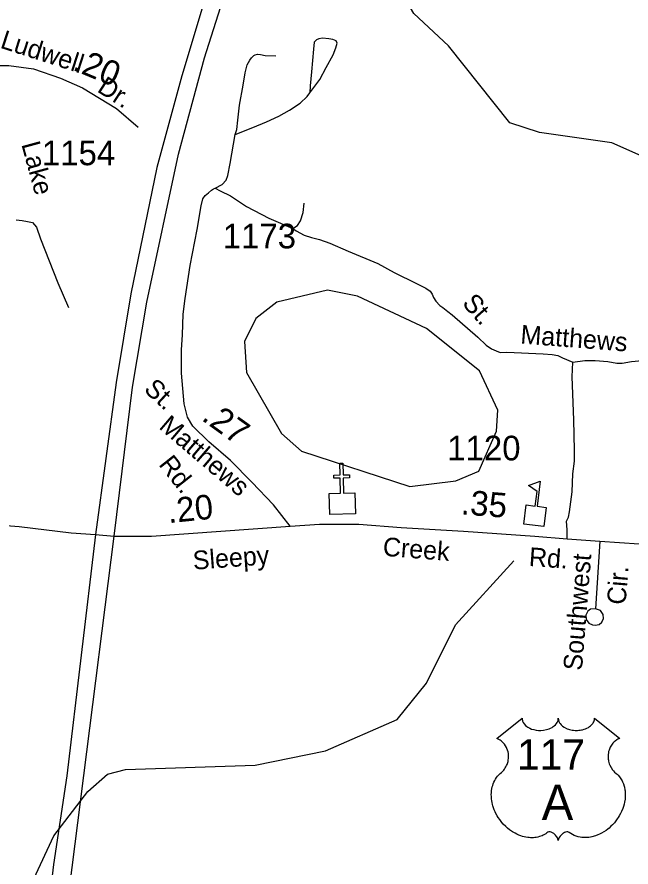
# Model space of a CAD drawing. Extents: x 2206922 to 2357709, y 510027 to 673830.
# Drawn here: x 2282342 to 2285459, y 552217 to 556531 of the extents above; entities that cross this region are included whole.
import ezdxf

# ---------------------------------------------------------------- set-up
doc = ezdxf.new("R2010")
doc.units = 0
for name, color, linetype in [('Exist Cultural Church CELL', 7, 'Continuous'), ('Exist Cultural Educational Facility High CELL', 7, 'Continuous'), ('Exist Hydrographic Creek Single Shore', 7, 'Continuous'), ('Exist Hydrographic Misc Water Feature', 7, 'Continuous'), ('Exist Hydrographic Pond Under 1500 Sq Ft', 7, 'Continuous'), ('Exist Road Non-System Type 51', 7, 'Continuous'), ('Exist Road Non-System Type 51 Label', 7, 'Continuous'), ('Exist Road Primary US Divided Attributed', 7, 'Continuous'), ('Exist Road Primary US Shield CELL', 7, 'Continuous'), ('Exist Road Primary US Shield Number Label', 7, 'Continuous'), ('Exist Road Secondary Mileage Hundredths English Label', 7, 'Continuous'), ('Exist Road Secondary Type 51 Attributed', 7, 'Continuous'), ('Exist Road Secondary Type 51 Label', 7, 'Continuous'), ('Exist Road Secondary Type 51 Number Label', 7, 'Continuous')]:
    doc.layers.add(name, color=color, linetype=linetype)

msp = doc.modelspace()

# ---------------------------------------------------------------- linework, layer by layer
at = {"layer": 'Exist Cultural Church CELL'}
msp.add_lwpolyline([(2283927.1, 554112.9), (2283984.1, 554114.3), (2283982.4, 554190.4), (2283950.4, 554189.7), (2283950, 554205.7), (2283982, 554206.4), (2283980.7, 554266.5), (2283996.7, 554266.9), (2283998, 554206.8), (2284030, 554207.5), (2284030.4, 554191.5), (2283998.4, 554190.8), (2284000.1, 554114.7), (2284057.7, 554115.9), (2284060.1, 554009.4), (2283929.5, 554006.5)], close=True, dxfattribs=at)
at = {"layer": 'Exist Cultural Educational Facility High CELL'}
msp.add_lwpolyline([(2284915.7, 553956.9), (2284927.5, 554054.1), (2284973.2, 554048.5), (2284982.3, 554123.1), (2284938.5, 554152.8), (2284998.2, 554174.9), (2284982.8, 554047.4), (2285028.5, 554041.8), (2285016.7, 553944.6)], close=True, dxfattribs=at)
at = {"layer": 'Exist Hydrographic Creek Single Shore'}
msp.add_lwpolyline([(2281289.9, 551313.8), (2281630.9, 551398.8), (2281962.9, 551552.8), (2282177.8, 551728.8), (2282325.9, 551939.1), (2282529.9, 552374.3), (2282701.9, 552600.5), (2282801.8, 552687), (2282892.8, 552711.4), (2283550.8, 552734.1), (2283907.8, 552805.7), (2284272.8, 552965.5), (2284420.9, 553149.5), (2284567.9, 553445), (2284864.8, 553770.2)], dxfattribs=at)
at = {"layer": 'Exist Hydrographic Misc Water Feature'}
msp.add_lwpolyline([(2286571.9, 555552.6), (2286337.9, 555734.5), (2286245.8, 555749.4), (2285987.9, 555698.9), (2285586.8, 555792.2), (2285361.9, 555891.9), (2284994.8, 555945.2), (2284843.9, 555994.2), (2284531.8, 556384.2), (2284355.9, 556548.4), (2284279.8, 556681.1), (2284161.9, 556804.8), (2283609.9, 557032.5), (2283080.9, 557502.3), (2282843.8, 557884.2), (2282758.9, 558099.1), (2282679.8, 558530.3)], dxfattribs=at)
at = {"layer": 'Exist Hydrographic Pond Under 1500 Sq Ft'}
msp.add_lwpolyline([(2284336.8, 554148.2), (2284569.9, 554176.3), (2284685.8, 554226.4), (2284775.8, 554427.9), (2284782.8, 554536), (2284689.9, 554734.7), (2284420.9, 554950), (2284069.8, 555114.5), (2283918.9, 555143.8), (2283661.8, 555083.4), (2283553.9, 555000.3), (2283496.9, 554883.4), (2283507, 554725.8), (2283684.9, 554417.2), (2283785.8, 554326.6), (2284336.8, 554148.2)], dxfattribs=at)
at = {"layer": 'Exist Road Non-System Type 51'}
msp.add_line((2285301.3, 553871.2), (2285278.9, 553527.7), dxfattribs=at)
for points in [[(2283829.2, 556145.7), (2283879.9, 556214.1), (2283912, 556274.9), (2283947.4, 556339.2), (2283960.9, 556374.6), (2283967.7, 556398.3), (2283962.6, 556410.1), (2283945.7, 556416.9), (2283925.5, 556420.3), (2283893.4, 556423.6), (2283874.8, 556420.3), (2283863, 556415.2), (2283851.2, 556403.4), (2283847.8, 556367.9), (2283837.7, 556253), (2283830.9, 556182), (2283829.2, 556145.7)], [(2283449.2, 555934.4), (2283457.7, 555960.6), (2283462.7, 556007.9), (2283471.2, 556084), (2283489.8, 556185.4), (2283499.9, 556247.9), (2283510, 556288.5), (2283523.5, 556312.1), (2283532, 556323.9), (2283543.8, 556335.8), (2283550.6, 556339.2), (2283562.4, 556342.5), (2283577.6, 556340.8), (2283601.2, 556335.8), (2283655.3, 556334.1)], [(2283449.2, 555934.4), (2283538.7, 555969.9), (2283608, 555998.7), (2283670.5, 556027.4), (2283726.2, 556057.8), (2283780.2, 556093.3), (2283815.7, 556127.1), (2283829.2, 556145.7)], [(2283347.9, 555661.5), (2283383.4, 555681), (2283403.6, 555702.9), (2283412.1, 555726.6), (2283423.9, 555787.4), (2283449.2, 555934.4)], [(2283347.9, 555661.5), (2283373.2, 555648), (2283425.6, 555622.7), (2283506.6, 555568.6), (2283619.8, 555509.5), (2283741.6, 555457.4)], [(2283741.6, 555457.4), (2283765.3, 555473.2), (2283781, 555496.9), (2283794.2, 555539), (2283799.5, 555585.1)], [(2282337.9, 555502), (2282367.9, 555497.7), (2282395.7, 555493.4), (2282421.4, 555487), (2282440.7, 555463.4), (2282462.1, 555405.5), (2282548.7, 555181.8), (2282603.6, 555056.4)], [(2283741.6, 555457.4), (2283760, 555445.6), (2283799.5, 555423.2), (2283836.3, 555411.4), (2283877.1, 555402.2), (2283929.7, 555383.7), (2284023.1, 555342.3), (2284174.3, 555280.4), (2284257.2, 555234.4), (2284370.3, 555177.8), (2284417.7, 555154.1), (2284438.7, 555139.6), (2284449.2, 555123.8), (2284457.1, 555106.7), (2284467.6, 555088.3), (2284488.7, 555067.2), (2284504.5, 555056.7), (2284529.5, 555036.9), (2284551.8, 555019.8), (2284682, 554906), (2284724.1, 554865.9), (2284750.6, 554846.6), (2284774.1, 554836.9), (2284795.2, 554827.7), (2284828.6, 554829.4), (2285013.5, 554821.1), (2285059.5, 554817.2), (2285087.2, 554813.2), (2285110.8, 554800.1), (2285163.4, 554779)], [(2285134.2, 553883), (2285134.5, 553928.2), (2285131.6, 553972.5), (2285141.1, 553992.6), (2285146.1, 554018.6), (2285160.8, 554120.3), (2285164.2, 554212.9), (2285171.3, 554276.9), (2285172.7, 554332.8), (2285168.7, 554486.8), (2285159.5, 554704), (2285163.4, 554779)], [(2285163.4, 554779), (2285223.9, 554786.9), (2285276.6, 554788.2), (2285341, 554782.9), (2285387, 554773.7), (2285414.7, 554773.7), (2285462, 554782.9), (2285516, 554786.9), (2285671.9, 554770)], [(2285278.9, 553527.7), (2285252.9, 553525.4), (2285239.1, 553515.3), (2285229.3, 553495.3), (2285231.5, 553473.3), (2285245.7, 553453.4), (2285263.7, 553445.7), (2285277.7, 553443.8), (2285297.7, 553448), (2285311.6, 553460.1), (2285319.3, 553478.1), (2285317.1, 553498.2), (2285304.9, 553518), (2285278.9, 553527.7)]]:
    msp.add_lwpolyline(points, dxfattribs=at)
at = {"layer": 'Exist Road Primary US Divided Attributed'}
for points in [[(2284047.7, 559056.9), (2283878.1, 558456.5), (2283587.5, 557538.3), (2283388.4, 556932.5), (2283178.5, 556232.5), (2283052.1, 555766.7), (2282920.2, 555125.9), (2282844.9, 554676.3), (2282740.5, 553904.3)], [(2282835.5, 553895.5), (2282928.3, 554652.1), (2283000.9, 555082.8), (2283162.4, 555834), (2283294.2, 556324.1), (2283479.9, 556911), (2283668.3, 557479.1), (2283964.3, 558416.1), (2284136.5, 559032.6)], [(2282740.5, 553904.3), (2282594.6, 552678.5), (2282527.3, 552228.9), (2282435.8, 551453.5), (2282363.2, 550882.7), (2282255.6, 550104.6), (2282220.6, 549800.3), (2282191, 549531.1), (2281866.2, 547340.1), (2281713.3, 546468.8), (2281551.5, 545615.2), (2281413.2, 544873.5), (2281266.1, 543996.3), (2281123.2, 543168.4)], [(2281205.4, 543126.5), (2281219.3, 543191.4), (2281360.3, 543975.7), (2281642.7, 545603.5), (2281801.5, 546454.1), (2281951.5, 547287.1), (2282112.9, 548349.1), (2282277.1, 549477.2), (2282312.1, 549803), (2282363.2, 550182.6), (2282524.6, 551431.9), (2282532.7, 551507.3), (2282680.7, 552681.2), (2282835.5, 553895.5)]]:
    msp.add_lwpolyline(points, dxfattribs=at)
at = {"layer": 'Exist Road Primary US Shield CELL'}
msp.add_lwpolyline([(2284905.9, 552971.2), (2284906.2, 552965.9), (2284907.5, 552959.6), (2284908.5, 552956.3), (2284911.4, 552950.1), (2284916.3, 552942.7), (2284923.1, 552935.5), (2284930.8, 552929.2), (2284935.9, 552925.9), (2284944.7, 552921.2), (2284954.6, 552917), (2284965.7, 552913.8), (2284977.1, 552911.5), (2284989.4, 552910.1), (2285001.7, 552909.9), (2285014.9, 552910.9), (2285029.5, 552913.7), (2285036.2, 552915.5), (2285043.7, 552918), (2285050.7, 552920.9), (2285058.4, 552925), (2285064.5, 552929), (2285069.4, 552932.5), (2285076.2, 552939), (2285081.6, 552945.8), (2285083.9, 552949.6), (2285085.9, 552953.2), (2285088.6, 552961), (2285089.3, 552964.4), (2285089.9, 552971.5), (2285090.3, 552965.5), (2285090.9, 552961.8), (2285091.9, 552958.2), (2285093.4, 552954.3), (2285096.2, 552948.8), (2285099.2, 552944.3), (2285104.9, 552937.5), (2285108.5, 552934.1), (2285111.8, 552931.5), (2285120.5, 552925.5), (2285130.7, 552920.3), (2285135.7, 552918.1), (2285140.9, 552916.3), (2285147.4, 552914.3), (2285154.2, 552912.7), (2285160.9, 552911.6), (2285167.7, 552910.6), (2285174.7, 552910.1), (2285180.4, 552909.9), (2285187.4, 552910), (2285193.8, 552910.4), (2285200.5, 552911.1), (2285207.7, 552912.3), (2285213.6, 552913.6), (2285221.3, 552915.7), (2285228.3, 552918.2), (2285234.5, 552920.8), (2285242.5, 552925), (2285248.9, 552929.1), (2285253.6, 552932.9), (2285259.2, 552938), (2285264.6, 552944.2), (2285267.7, 552948.7), (2285269.9, 552953.3), (2285271.9, 552958.2), (2285273.2, 552963.3), (2285273.8, 552967.8), (2285273.9, 552971.6), (2285402.5, 552869.2), (2285399.5, 552868), (2285392.5, 552864.6), (2285386.9, 552861.4), (2285378.1, 552855.1), (2285374.3, 552851.7), (2285370.5, 552848.1), (2285367, 552844.3), (2285363.9, 552840.8), (2285360.2, 552835.6), (2285356.9, 552830.4), (2285353.6, 552824.7), (2285351.2, 552819.8), (2285347.3, 552809.5), (2285345.4, 552802.9), (2285344.1, 552797.4), (2285342.6, 552785.9), (2285342.2, 552780.4), (2285342.2, 552775), (2285342.5, 552769.3), (2285343.1, 552763.9), (2285344.1, 552758.2), (2285345, 552753.1), (2285346.6, 552747), (2285348.9, 552739.8), (2285351.7, 552732.9), (2285357.5, 552721.8), (2285365.1, 552710.4), (2285370.5, 552704), (2285375.8, 552698.5), (2285383.7, 552691.8), (2285388, 552688), (2285393, 552683.1), (2285401, 552673.7), (2285404.3, 552669.3), (2285407.6, 552664.4), (2285410.6, 552659.3), (2285413.7, 552653.8), (2285416.1, 552649), (2285420.6, 552638), (2285423.9, 552627.3), (2285425.4, 552621.7), (2285427.8, 552609.1), (2285428.7, 552602.8), (2285429.7, 552590.5), (2285429.8, 552575.6), (2285428.6, 552561.5), (2285426, 552545), (2285423.8, 552535.1), (2285420.4, 552523.7), (2285417.1, 552513.7), (2285411.2, 552499), (2285406, 552488.4), (2285399.3, 552475.9), (2285394.6, 552468.4), (2285389.3, 552460.4), (2285382.5, 552451.1), (2285374.6, 552441.2), (2285365.1, 552430.8), (2285357.4, 552423.1), (2285347.4, 552414.2), (2285341.3, 552409.2), (2285332.7, 552402.6), (2285320.8, 552394.7), (2285309.1, 552388), (2285299.2, 552382.9), (2285290.4, 552379.1), (2285279, 552374.7), (2285260, 552369.5), (2285253.1, 552368), (2285244.9, 552366.8), (2285237.2, 552366.1), (2285229.8, 552365.6), (2285219.7, 552365.6), (2285209.8, 552366.4), (2285200.4, 552367.7), (2285190.6, 552369.8), (2285180.3, 552372.8), (2285171, 552376.5), (2285161.6, 552381.1), (2285145.7, 552391.1), (2285141.1, 552393.6), (2285138.5, 552394.3), (2285132.4, 552394.6), (2285126.6, 552393.3), (2285120.7, 552391), (2285117.1, 552389.1), (2285112.4, 552386), (2285108.7, 552383.1), (2285104.3, 552378.9), (2285101.3, 552375.4), (2285098.9, 552372.7), (2285094.5, 552365.6), (2285092.9, 552362.3), (2285091.2, 552357.9), (2285089.7, 552351.6), (2285087.7, 552359.6), (2285085.4, 552364.9), (2285082.6, 552369.5), (2285079.8, 552373.5), (2285075.3, 552378.7), (2285071.3, 552382.6), (2285066.4, 552386.5), (2285061.2, 552389.6), (2285057.1, 552391.8), (2285053.3, 552393.2), (2285048.7, 552394.3), (2285044.9, 552394.6), (2285041.8, 552394.6), (2285037.5, 552393.6), (2285031.7, 552389.4), (2285026.2, 552385.6), (2285020.2, 552381.9), (2285013, 552378.1), (2285007.8, 552375.6), (2285001.5, 552373.2), (2284994.3, 552370.8), (2284986.4, 552368.7), (2284978.2, 552367.1), (2284971.1, 552366), (2284963.4, 552365.3), (2284956.5, 552365.1), (2284949.3, 552365.2), (2284942.5, 552365.7), (2284934.7, 552366.4), (2284925, 552367.8), (2284916.9, 552369.6), (2284908.4, 552371.9), (2284899.7, 552374.7), (2284890.4, 552378.2), (2284878.7, 552383.3), (2284870.5, 552387.5), (2284857.7, 552394.9), (2284842.7, 552405.3), (2284831.3, 552414.5), (2284823, 552422), (2284810.8, 552434.5), (2284803.6, 552442.6), (2284792.3, 552457.2), (2284785.1, 552467.7), (2284780.4, 552475.5), (2284773.6, 552488), (2284769.8, 552495.8), (2284765, 552507.2), (2284761.1, 552517.6), (2284757.9, 552527.5), (2284756.2, 552533.8), (2284753.8, 552544.8), (2284752.3, 552552.6), (2284750.9, 552563.3), (2284750.1, 552574.7), (2284749.9, 552585.1), (2284750.2, 552593.7), (2284751.2, 552603.8), (2284752.9, 552614.5), (2284755, 552623.7), (2284756.8, 552630.3), (2284759.5, 552638.4), (2284763.2, 552647.3), (2284767.4, 552655.8), (2284771.5, 552662.9), (2284776.6, 552670.5), (2284781.6, 552676.9), (2284788.1, 552684.1), (2284795, 552690.6), (2284801.2, 552695.7), (2284808.7, 552703), (2284812.6, 552707.4), (2284817.2, 552713.6), (2284821, 552719.3), (2284823.9, 552724.3), (2284827.8, 552731.9), (2284830.2, 552737.5), (2284833.1, 552746.2), (2284834.6, 552752.2), (2284836.1, 552760.1), (2284837.1, 552767.4), (2284837.5, 552776.6), (2284837.3, 552784.2), (2284836.3, 552793.1), (2284834.6, 552801.6), (2284832.6, 552809.1), (2284829.4, 552817.6), (2284826.5, 552823.8), (2284821.6, 552832.2), (2284816.1, 552840.1), (2284810.4, 552846.5), (2284804.7, 552852.2), (2284799.3, 552856.4), (2284794.1, 552860.1), (2284787.5, 552864.1), (2284781.2, 552867.2), (2284777.3, 552868.8)], close=True, dxfattribs=at)
at = {"layer": 'Exist Road Secondary Type 51 Attributed'}
for points in [[(2282207.2, 556284.3), (2282300.3, 556284.8), (2282425.7, 556267.1), (2282562.8, 556220), (2282675.2, 556170.5), (2282848, 556066.2), (2282957, 555971.3)], [(2283729.5, 553946.8), (2283644, 554055.4), (2283534.8, 554169.9), (2283425.6, 554279.2), (2283315.2, 554375.2), (2283234.3, 554454.5), (2283207.7, 554500.2), (2283190.6, 554566.7), (2283177.3, 554722.6), (2283177.4, 554842.1), (2283181.8, 554917.5), (2283186.2, 555021.7), (2283195.1, 555101.5), (2283221.7, 555270.1), (2283257.2, 555452), (2283277.1, 555571.7), (2283286, 555608), (2283297.1, 555624.9), (2283314.6, 555639.1), (2283330.3, 555651.6), (2283340, 555658.7), (2283347.9, 555661.5)], [(2281744.5, 553973.8), (2282019.6, 553969.9), (2282352.3, 553944.7), (2282616.7, 553912), (2282740.5, 553904.3)], [(2282835.5, 553895.5), (2283024.5, 553895.5), (2283729.5, 553946.8)], [(2283729.5, 553946.8), (2283878.1, 553956.1), (2284078, 553956.1), (2284292.4, 553940.3), (2284609.4, 553921.8), (2284970.1, 553895.3), (2285134.2, 553883), (2285301.3, 553871.2), (2285600, 553849.4), (2285807.7, 553834.3), (2285911.6, 553822.5)], [(2282740.5, 553904.3), (2282835.5, 553895.5)]]:
    msp.add_lwpolyline(points, dxfattribs=at)

# ---------------------------------------------------------------- texts
at = {"layer": 'Exist Road Non-System Type 51 Label'}
for s, rotation, p in [('St.', 311.5704, (2284597.8, 555075.1)), ('Matthews', 355.7296, (2284895.5, 554873.5)), ('Southwest', 85.3524, (2285209.7, 553211.2)), ('Cir.', 85.3524, (2285431.1, 553545.3))]:
    msp.add_text(s, height=95, rotation=rotation, dxfattribs=at).set_placement(p)
at = {"layer": 'Exist Road Primary US Shield Number Label'}
for s, height, p in [('117', 155, (2284880.2, 552709.9)), ('A', 180, (2285005.4, 552455))]:
    msp.add_text(s, height=height, dxfattribs=at).set_placement(p)
at = {"layer": 'Exist Road Secondary Mileage Hundredths English Label'}
for s, rotation, p in [('.20', 337.2057, (2282619.2, 556264.3)), ('.27', 324.1962, (2283274.1, 554487.9)), ('.35', 355.5001, (2284593.1, 554007.1)), ('.20', 5.8993, (2283111.9, 553961.3))]:
    msp.add_text(s, height=125, rotation=rotation, dxfattribs=at).set_placement(p)
at = {"layer": 'Exist Road Secondary Type 51 Label'}
for s, rotation, p in [('Ludwell', 342.1975, (2282252.3, 556375.6)), ('Dr.', 327.2723, (2282744, 556155)), ('Lake', 285.2694, (2282363.7, 555885.3)), ('St.', 317.1202, (2282981.5, 554635.2)), ('Matthews', 319.5204, (2283057.7, 554445.3)), ('Rd.', 308.3827, (2283058, 554258.9)), ('Creek', 355.5001, (2284196.6, 553796.6)), ('Sleepy', 4.1353, (2283237.9, 553725.2)), ('Rd.', 355.9222, (2284938.5, 553744.8))]:
    msp.add_text(s, height=95, rotation=rotation, dxfattribs=at).set_placement(p)
at = {"layer": 'Exist Road Secondary Type 51 Number Label'}
for s, p in [('1154', (2282468.6, 555778.5)), ('1173', (2283386.7, 555356.5)), ('1120', (2284526.3, 554280.5))]:
    msp.add_text(s, height=125, dxfattribs=at).set_placement(p)

doc.saveas('drawing.dxf')
